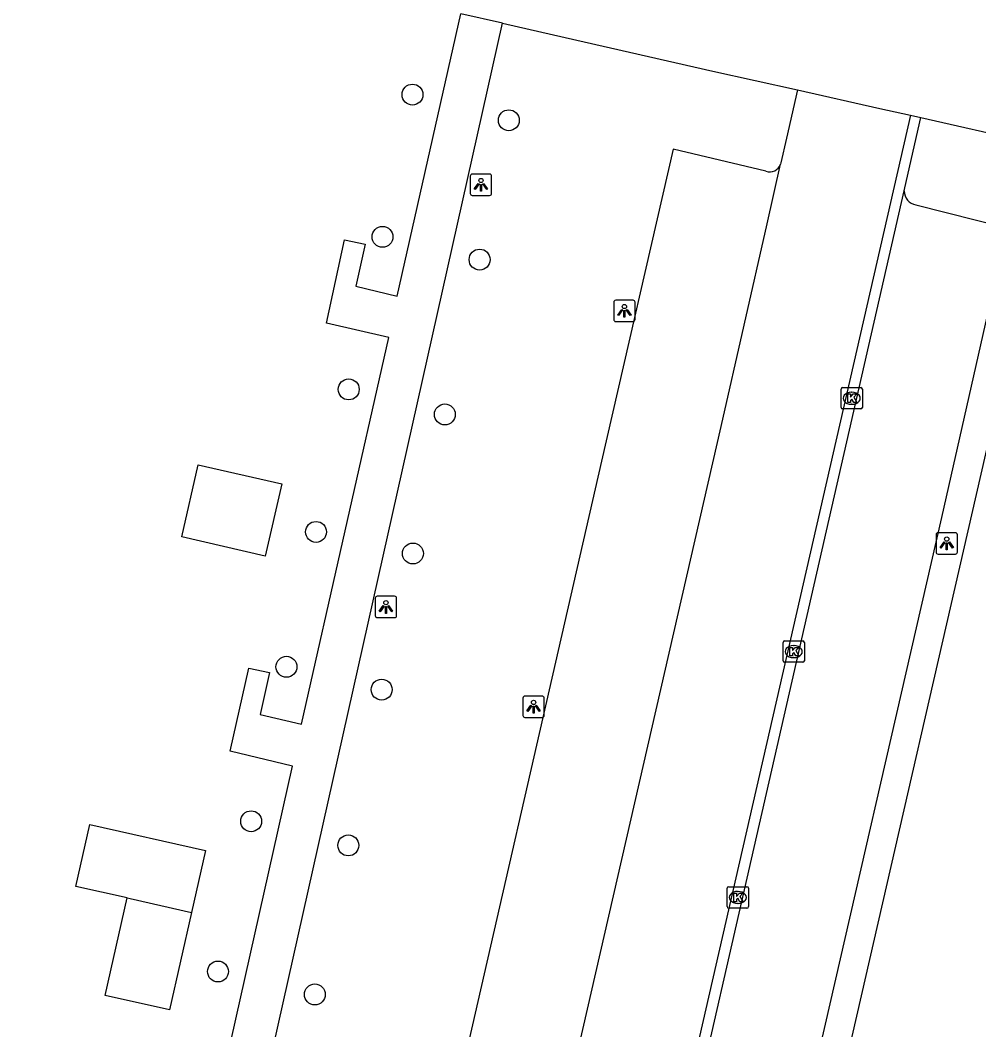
# Model space of a CAD drawing. Extents: x 161771 to 163125, y 382479 to 383177.
# Drawn here: x 162814.83 to 162859.63, y 382706.93 to 382754.12 of the extents above; entities that cross this region are included whole.
import ezdxf

# ---------------------------------------------------------------- set-up
doc = ezdxf.new("R2010")
doc.units = 0
for name, color, linetype in [('IMGEO_Boom', 7, 'Continuous'), ('IMGEO_Kolk', 7, 'Continuous'), ('IMGEO_Lichtpunt', 7, 'Continuous'), ('IMGEO_Pand', 7, 'Continuous'), ('IMGEO_Parkeervlak_open', 7, 'Continuous'), ('IMGEO_Rijbaan_lokaal_open', 7, 'Continuous'), ('IMGEO_Voetpad_gesloten', 7, 'Continuous'), ('IMGEO_Voetpad_open', 7, 'Continuous')]:
    doc.layers.add(name, color=color, linetype=linetype)

msp = doc.modelspace()

# ---------------------------------------------------------------- linework, layer by layer
at = {"layer": 'IMGEO_Boom'}
for centre in [(162833.161, 382750.644), (162837.663, 382749.445), (162831.76, 382743.996), (162836.3, 382742.932), (162830.18, 382736.866), (162834.675, 382735.696), (162828.652, 382730.204), (162833.181, 382729.196), (162827.27, 382723.9), (162831.721, 382722.832), (162825.62, 382716.678), (162830.162, 382715.553), (162824.07, 382709.656), (162828.597, 382708.585)]:
    msp.add_circle(centre, 0.489, dxfattribs=at)
at = {"layer": 'IMGEO_Kolk'}
for p, q in [((162853.191, 382736.025), (162853.191, 382736.877)), ((162853.266, 382736.951), (162854.118, 382736.951)), ((162853.679, 382736.731), (162853.704, 382736.731)), ((162854.192, 382736.877), (162854.192, 382736.025)), ((162853.702, 382736.171), (162853.677, 382736.171)), ((162854.118, 382735.951), (162853.266, 382735.951)), ((162850.481, 382724.183), (162850.481, 382725.035)), ((162850.556, 382725.109), (162851.408, 382725.109)), ((162850.969, 382724.889), (162850.994, 382724.889)), ((162851.482, 382725.035), (162851.482, 382724.183)), ((162850.992, 382724.329), (162850.967, 382724.329)), ((162851.408, 382724.109), (162850.556, 382724.109)), ((162847.868, 382712.693), (162847.868, 382713.545)), ((162847.943, 382713.619), (162848.795, 382713.619)), ((162848.356, 382713.399), (162848.381, 382713.399)), ((162848.869, 382713.545), (162848.869, 382712.693)), ((162848.795, 382712.619), (162847.943, 382712.619)), ((162848.379, 382712.839), (162848.354, 382712.839))]:
    msp.add_line(p, q, dxfattribs=at)
for points in [[(162853.191, 382736.025), (162853.191, 382736.877)], [(162853.266, 382736.951), (162854.118, 382736.951)], [(162853.512, 382736.651), (162853.635, 382736.651), (162853.635, 382736.5), (162853.765, 382736.651), (162853.929, 382736.651), (162853.783, 382736.5), (162853.936, 382736.251), (162853.784, 382736.251), (162853.699, 382736.415), (162853.635, 382736.348), (162853.635, 382736.251), (162853.512, 382736.251), (162853.512, 382736.651)], [(162854.192, 382736.877), (162854.192, 382736.025)], [(162854.118, 382735.951), (162853.266, 382735.951)], [(162850.481, 382724.183), (162850.481, 382725.035)], [(162850.556, 382725.109), (162851.408, 382725.109)], [(162850.802, 382724.809), (162850.925, 382724.809), (162850.925, 382724.658), (162851.055, 382724.809), (162851.219, 382724.809), (162851.073, 382724.658), (162851.226, 382724.409), (162851.074, 382724.409), (162850.989, 382724.573), (162850.925, 382724.506), (162850.925, 382724.409), (162850.802, 382724.409), (162850.802, 382724.809)], [(162851.482, 382725.035), (162851.482, 382724.183)], [(162851.408, 382724.109), (162850.556, 382724.109)], [(162847.868, 382712.693), (162847.868, 382713.545)], [(162847.943, 382713.619), (162848.795, 382713.619)], [(162848.869, 382713.545), (162848.869, 382712.693)], [(162848.189, 382713.319), (162848.312, 382713.319), (162848.312, 382713.168), (162848.442, 382713.319), (162848.606, 382713.319), (162848.46, 382713.168), (162848.613, 382712.919), (162848.461, 382712.919), (162848.376, 382713.083), (162848.312, 382713.016), (162848.312, 382712.919), (162848.189, 382712.919), (162848.189, 382713.319)], [(162848.795, 382712.619), (162847.943, 382712.619)]]:
    msp.add_lwpolyline(points, dxfattribs=at)
for centre, start, end in [((162853.268, 382736.875), 91.552, 178.448), ((162853.268, 382736.875), 91.552, 178.448), ((162854.116, 382736.875), 1.552, 88.448), ((162854.116, 382736.875), 1.552, 88.448), ((162853.268, 382736.027), 181.552, 268.448), ((162853.268, 382736.027), 181.552, 268.448), ((162854.116, 382736.027), 271.552, 358.448), ((162854.116, 382736.027), 271.552, 358.448), ((162850.558, 382725.033), 91.552, 178.448), ((162850.558, 382725.033), 91.552, 178.448), ((162851.406, 382725.033), 1.552, 88.448), ((162851.406, 382725.033), 1.552, 88.448), ((162850.558, 382724.185), 181.552, 268.448), ((162850.558, 382724.185), 181.552, 268.448), ((162851.406, 382724.185), 271.552, 358.448), ((162851.406, 382724.185), 271.552, 358.448), ((162847.945, 382713.543), 91.552, 178.448), ((162847.945, 382713.543), 91.552, 178.448), ((162848.793, 382713.543), 1.552, 88.448), ((162848.793, 382713.543), 1.552, 88.448), ((162847.945, 382712.695), 181.552, 268.448), ((162847.945, 382712.695), 181.552, 268.448), ((162848.793, 382712.695), 271.552, 358.448), ((162848.793, 382712.695), 271.552, 358.448)]:
    msp.add_arc(centre, 0.0765, start, end, dxfattribs=at)
for centre, major_axis, ratio, start_param, end_param in [((162853.678, 382736.451), (-0.387, 0.002), 0.722429, 4.712389, 7.853982), ((162853.703, 382736.451), (-0.39, 0.002), 0.717154, 1.570796, 4.712389), ((162850.968, 382724.609), (-0.387, 0.002), 0.722429, 4.712389, 7.853982), ((162850.993, 382724.609), (-0.39, 0.002), 0.717154, 1.570796, 4.712389), ((162848.355, 382713.119), (-0.387, 0.002), 0.722429, 4.712389, 7.853982), ((162848.38, 382713.119), (-0.39, 0.002), 0.717154, 1.570796, 4.712389)]:
    msp.add_ellipse(centre, major_axis=major_axis, ratio=ratio, start_param=start_param, end_param=end_param, dxfattribs=at)
at = {"layer": 'IMGEO_Lichtpunt'}
for p, q in [((162836.766, 382746.928), (162835.958, 382746.928)), ((162836.766, 382746.928), (162835.958, 382746.928)), ((162835.864, 382746.833), (162835.864, 382746.026)), ((162835.864, 382746.833), (162835.864, 382746.026)), ((162836.86, 382746.026), (162836.86, 382746.833)), ((162836.86, 382746.026), (162836.86, 382746.833)), ((162835.958, 382745.932), (162836.766, 382745.932)), ((162835.958, 382745.932), (162836.766, 382745.932)), ((162842.569, 382740.941), (162842.569, 382740.134)), ((162842.569, 382740.941), (162842.569, 382740.134)), ((162843.471, 382741.036), (162842.663, 382741.036)), ((162843.471, 382741.036), (162842.663, 382741.036)), ((162843.565, 382740.134), (162843.565, 382740.941)), ((162843.565, 382740.134), (162843.565, 382740.941)), ((162842.663, 382740.04), (162843.471, 382740.04)), ((162842.663, 382740.04), (162843.471, 382740.04)), ((162857.635, 382730.071), (162857.635, 382729.264)), ((162857.635, 382730.071), (162857.635, 382729.264)), ((162858.537, 382730.166), (162857.729, 382730.166)), ((162858.537, 382730.166), (162857.729, 382730.166)), ((162858.631, 382729.264), (162858.631, 382730.071)), ((162858.631, 382729.264), (162858.631, 382730.071)), ((162857.729, 382729.17), (162858.537, 382729.17)), ((162857.729, 382729.17), (162858.537, 382729.17)), ((162831.422, 382727.101), (162831.422, 382726.294)), ((162831.422, 382727.101), (162831.422, 382726.294)), ((162832.324, 382727.196), (162831.516, 382727.196)), ((162832.324, 382727.196), (162831.516, 382727.196)), ((162832.418, 382726.294), (162832.418, 382727.101)), ((162832.418, 382726.294), (162832.418, 382727.101)), ((162831.516, 382726.2), (162832.324, 382726.2)), ((162831.516, 382726.2), (162832.324, 382726.2)), ((162838.322, 382722.436), (162838.322, 382721.629)), ((162838.322, 382722.436), (162838.322, 382721.629)), ((162839.224, 382722.531), (162838.416, 382722.531)), ((162839.224, 382722.531), (162838.416, 382722.531)), ((162839.318, 382721.629), (162839.318, 382722.436)), ((162839.318, 382721.629), (162839.318, 382722.436)), ((162838.416, 382721.535), (162839.224, 382721.535)), ((162838.416, 382721.535), (162839.224, 382721.535))]:
    msp.add_line(p, q, dxfattribs=at)
for points in [[(162836.238, 382746.497), (162836.277, 382746.469), (162836.089, 382746.207), (162836.051, 382746.234), (162836.238, 382746.497)], [(162836.34, 382746.449), (162836.387, 382746.449), (162836.387, 382746.127), (162836.34, 382746.127), (162836.34, 382746.449)], [(162836.45, 382746.469), (162836.488, 382746.496), (162836.675, 382746.234), (162836.636, 382746.206), (162836.45, 382746.469)], [(162842.943, 382740.605), (162842.982, 382740.577), (162842.794, 382740.315), (162842.756, 382740.342), (162842.943, 382740.605)], [(162843.045, 382740.557), (162843.092, 382740.557), (162843.092, 382740.235), (162843.045, 382740.235), (162843.045, 382740.557)], [(162843.155, 382740.577), (162843.193, 382740.604), (162843.38, 382740.342), (162843.341, 382740.314), (162843.155, 382740.577)], [(162858.009, 382729.735), (162858.048, 382729.707), (162857.86, 382729.445), (162857.822, 382729.472), (162858.009, 382729.735)], [(162858.111, 382729.687), (162858.158, 382729.687), (162858.158, 382729.365), (162858.111, 382729.365), (162858.111, 382729.687)], [(162858.221, 382729.707), (162858.259, 382729.734), (162858.446, 382729.472), (162858.407, 382729.444), (162858.221, 382729.707)], [(162831.796, 382726.765), (162831.835, 382726.737), (162831.647, 382726.475), (162831.609, 382726.502), (162831.796, 382726.765)], [(162831.898, 382726.717), (162831.945, 382726.717), (162831.945, 382726.395), (162831.898, 382726.395), (162831.898, 382726.717)], [(162832.008, 382726.737), (162832.046, 382726.764), (162832.233, 382726.502), (162832.194, 382726.474), (162832.008, 382726.737)], [(162838.696, 382722.1), (162838.735, 382722.072), (162838.547, 382721.81), (162838.509, 382721.837), (162838.696, 382722.1)], [(162838.798, 382722.052), (162838.845, 382722.052), (162838.845, 382721.73), (162838.798, 382721.73), (162838.798, 382722.052)], [(162838.908, 382722.072), (162838.946, 382722.099), (162839.133, 382721.837), (162839.094, 382721.809), (162838.908, 382722.072)]]:
    msp.add_lwpolyline(points, dxfattribs=at)
for centre in [(162836.363, 382746.631), (162843.068, 382740.739), (162858.134, 382729.869), (162831.921, 382726.899), (162838.821, 382722.234)]:
    msp.add_circle(centre, 0.0994, dxfattribs=at)
for centre, start, end in [((162835.958, 382746.833), 90, 180), ((162835.958, 382746.833), 90, 180), ((162836.766, 382746.833), 0, 90), ((162836.766, 382746.833), 0, 90), ((162835.958, 382746.026), 180, 270), ((162835.958, 382746.026), 180, 270), ((162836.766, 382746.026), 270, 0), ((162836.766, 382746.026), 270, 360), ((162842.663, 382740.941), 90, 180), ((162842.663, 382740.941), 90, 180), ((162843.471, 382740.941), 0, 90), ((162843.471, 382740.941), 0, 90), ((162842.663, 382740.134), 180, 270), ((162842.663, 382740.134), 180, 270), ((162843.471, 382740.134), 270, 0), ((162843.471, 382740.134), 270, 360), ((162857.729, 382730.071), 90, 180), ((162857.729, 382730.071), 90, 180), ((162858.537, 382730.071), 0, 90), ((162858.537, 382730.071), 0, 90), ((162857.729, 382729.264), 180, 270), ((162857.729, 382729.264), 180, 270), ((162858.537, 382729.264), 270, 0), ((162858.537, 382729.264), 270, 360), ((162831.516, 382727.101), 90, 180), ((162831.516, 382727.101), 90, 180), ((162832.324, 382727.101), 0, 90), ((162832.324, 382727.101), 0, 90), ((162831.516, 382726.294), 180, 270), ((162831.516, 382726.294), 180, 270), ((162832.324, 382726.294), 270, 0), ((162832.324, 382726.294), 270, 360), ((162838.416, 382722.436), 90, 180), ((162838.416, 382722.436), 90, 180), ((162839.224, 382722.436), 0, 90), ((162839.224, 382722.436), 0, 90), ((162838.416, 382721.629), 180, 270), ((162838.416, 382721.629), 180, 270), ((162839.224, 382721.629), 270, 0), ((162839.224, 382721.629), 270, 360)]:
    msp.add_arc(centre, 0.0946, start, end, dxfattribs=at)
at = {"layer": 'IMGEO_Pand'}
for points in [[(162822.373, 382729.969), (162823.142, 382733.339), (162827.051, 382732.447), (162826.282, 382729.077), (162822.373, 382729.969)], [(162819.827, 382713.098), (162817.431, 382713.638), (162818.085, 382716.535), (162823.488, 382715.316), (162822.835, 382712.419)], [(162822.835, 382712.419), (162821.807, 382707.864), (162818.8, 382708.542), (162819.827, 382713.098)], [(162819.827, 382713.098), (162819.964, 382713.067), (162822.835, 382712.419)]]:
    msp.add_lwpolyline(points, dxfattribs=at)
at = {"layer": 'IMGEO_Parkeervlak_open'}
for points in [[(162849.683, 382747.065), (162845.34, 382748.09), (162842.003, 382733.511), (162826.13, 382664.203)], [(162856.691, 382745.491), (162860.947, 382744.419), (162860.55, 382742.665)]]:
    msp.add_lwpolyline(points, dxfattribs=at)
for centre, radius, start, end in [((162849.86, 382747.578), 0.542, 250.9542, 339.5366), ((162856.8, 382746.137), 0.655, 179.7312, 260.4162)]:
    msp.add_arc(centre, radius, start, end, dxfattribs=at)
at = {"layer": 'IMGEO_Rijbaan_lokaal_open'}
for points in [[(162851.156, 382750.861), (162850.645, 382748.607), (162850.383, 382747.451), (162850.368, 382747.388)], [(162851.156, 382750.861), (162855.012, 382750), (162856.438, 382749.679)], [(162856.438, 382749.679), (162836.2, 382661.307), (162836.726, 382661.202), (162836.856, 382661.742)], [(162856.145, 382746.14), (162856.147, 382746.15), (162856.177, 382746.283), (162856.928, 382749.568)], [(162856.438, 382749.679), (162856.928, 382749.568)], [(162826.13, 382664.203), (162831.063, 382663.079), (162847.59, 382735.134), (162849.737, 382744.603), (162850.368, 382747.388)], [(162839.073, 382671.03), (162838.983, 382671.05), (162856.145, 382746.14)]]:
    msp.add_lwpolyline(points, dxfattribs=at)
at = {"layer": 'IMGEO_Voetpad_gesloten'}
for points in [[(162814.825, 382662.405), (162822.912, 382698.531), (162820.017, 382699.242), (162821.107, 382704.125), (162822.071, 382703.909), (162821.427, 382700.975), (162823.362, 382700.537), (162827.558, 382719.252), (162824.645, 382719.95), (162825.509, 382723.839), (162826.479, 382723.64), (162826.043, 382721.663), (162827.978, 382721.212), (162832.057, 382739.292), (162829.137, 382739.969), (162829.987, 382743.861), (162830.954, 382743.652), (162830.517, 382741.694), (162832.443, 382741.227), (162835.425, 382754.422)], [(162816.6, 382661.248), (162821.531, 382683.237), (162826.653, 382706.107), (162837.37, 382753.981)], [(162837.37, 382753.981), (162835.425, 382754.422)]]:
    msp.add_lwpolyline(points, dxfattribs=at)
at = {"layer": 'IMGEO_Voetpad_open'}
for points in [[(162837.37, 382753.981), (162840.294, 382753.319), (162847.195, 382751.745), (162851.156, 382750.861)], [(162856.928, 382749.568), (162861.862, 382748.457), (162861.824, 382748.288), (162926.307, 382733.809)], [(162860.55, 382742.665), (162857.882, 382730.884), (162843.904, 382669.944)], [(162914.887, 382729.3), (162895.285, 382643.911), (162842.136, 382656.151), (162861.735, 382741.595), (162914.887, 382729.3)]]:
    msp.add_lwpolyline(points, dxfattribs=at)

doc.saveas('drawing.dxf')
